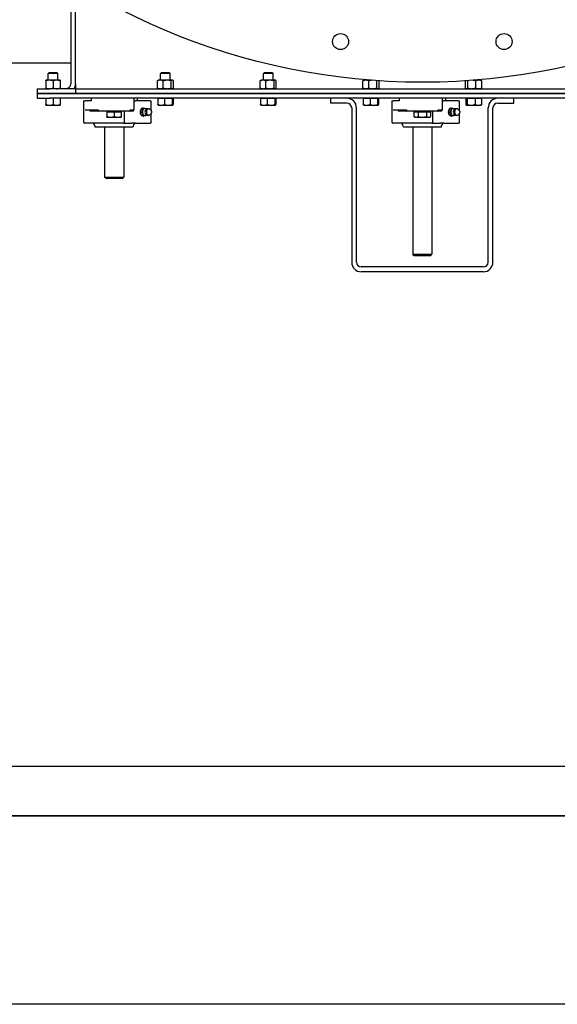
# Model space of a CAD drawing. Header units: inches. Extents: x 24 to 1128, y -58 to 748.
# Tile 605 of 656: x 525 to 546, y 563 to 602. Entities that reach past the tile are written whole.
import ezdxf

# ---------------------------------------------------------------- set-up
doc = ezdxf.new("R2010")
doc.units = ezdxf.units.IN
doc.header["$LTSCALE"] = 32
doc.header["$MEASUREMENT"] = 0
doc.layers.add('Visible (ANSI)', color=7, linetype='Continuous', lineweight=30)

msp = doc.modelspace()

# ---------------------------------------------------------------- linework, layer by layer
at = {"layer": 'Visible (ANSI)'}
for p, q in [((526.65563, 603.25389), (526.65563, 599.25228)), ((526.84313, 599.25228), (526.84313, 603.13734)), ((515.34313, 600.06478), (526.65563, 600.06478)), ((525.81897, 599.68978), (525.78063, 599.65262)), ((526.15563, 599.65262), (525.78063, 599.65262)), ((525.78063, 599.39378), (525.78063, 599.65262)), ((525.81897, 599.68978), (526.11729, 599.68978)), ((526.11729, 599.68978), (526.15563, 599.65262)), ((526.15563, 599.39378), (526.15563, 599.65262)), ((530.19397, 599.68978), (530.15563, 599.65261)), ((530.53063, 599.65261), (530.15563, 599.65261)), ((530.15563, 599.39378), (530.15563, 599.65261)), ((530.19397, 599.68978), (530.49229, 599.68978)), ((530.49229, 599.68978), (530.53063, 599.65261)), ((530.53063, 599.39378), (530.53063, 599.65261)), ((534.19397, 599.68978), (534.15563, 599.65261)), ((534.53063, 599.65261), (534.15563, 599.65261)), ((534.15563, 599.39378), (534.15563, 599.65261)), ((534.19397, 599.68978), (534.49229, 599.68978)), ((534.49229, 599.68978), (534.53063, 599.65261)), ((534.53063, 599.39378), (534.53063, 599.65261)), ((525.82738, 599.39378), (525.68663, 599.39378)), ((525.68663, 599.36864), (525.68663, 599.08992)), ((526.10888, 599.39378), (525.82738, 599.39378)), ((525.96813, 599.36864), (525.96813, 599.08992)), ((526.24963, 599.39378), (526.10888, 599.39378)), ((526.24963, 599.36864), (526.24963, 599.08992)), ((526.84313, 599.25228), (526.84313, 599.06478)), ((530.02803, 599.08992), (530.02803, 599.36864)), ((530.06163, 599.39378), (530.05059, 599.38741)), ((530.14136, 599.39378), (530.06163, 599.39378)), ((530.41224, 599.39378), (530.14136, 599.39378)), ((530.25468, 599.08992), (530.25468, 599.36864)), ((530.61401, 599.39378), (530.41224, 599.39378)), ((530.56979, 599.08992), (530.56979, 599.36864)), ((530.62463, 599.39378), (530.61401, 599.39378)), ((530.62463, 599.39378), (530.63567, 599.38741)), ((530.65824, 599.08992), (530.65824, 599.36864)), ((534.02803, 599.08992), (534.02803, 599.36864)), ((534.06163, 599.39378), (534.05059, 599.38741)), ((534.14136, 599.39378), (534.06163, 599.39378)), ((534.41224, 599.39378), (534.14136, 599.39378)), ((534.25468, 599.08992), (534.25468, 599.36864)), ((534.61401, 599.39378), (534.41224, 599.39378)), ((534.56979, 599.08992), (534.56979, 599.36864)), ((534.62463, 599.39378), (534.61401, 599.39378)), ((534.62463, 599.39378), (534.63567, 599.38741)), ((534.65824, 599.08992), (534.65824, 599.36864)), ((538.02803, 599.08992), (538.02803, 599.36864)), ((538.06163, 599.39378), (538.05059, 599.38741)), ((538.14136, 599.39378), (538.06163, 599.39378)), ((538.32763, 599.39378), (538.14136, 599.39378)), ((538.15563, 599.39378), (538.15563, 599.40786)), ((538.25468, 599.08992), (538.25468, 599.36864)), ((538.56979, 599.08992), (538.56979, 599.36864)), ((538.65824, 599.08992), (538.65824, 599.36864)), ((542.03019, 599.08992), (542.03019, 599.36864)), ((542.11056, 599.08992), (542.11056, 599.36864)), ((542.53979, 599.39378), (542.35864, 599.39378)), ((542.4235, 599.08992), (542.4235, 599.36864)), ((542.53063, 599.39378), (542.53063, 599.40786)), ((542.62463, 599.39378), (542.53979, 599.39378)), ((542.62463, 599.39378), (542.63365, 599.38857)), ((542.65608, 599.08992), (542.65608, 599.36864)), ((525.34313, 599.06478), (525.84313, 599.06478)), ((525.34313, 599.06478), (525.34313, 598.87728)), ((525.34313, 598.87728), (525.34313, 598.68978)), ((525.34313, 598.87728), (525.84313, 598.87728)), ((525.84313, 598.87728), (525.34313, 598.87728)), ((526.84313, 599.06478), (525.84313, 599.06478)), ((554.84313, 598.87728), (525.84313, 598.87728)), ((525.84313, 598.87728), (526.84313, 598.87728)), ((526.84313, 599.06478), (526.84313, 598.87728)), ((526.84313, 599.06478), (553.84313, 599.06478)), ((526.84313, 599.06478), (526.84313, 598.87728)), ((526.84313, 598.87728), (553.84313, 598.87728)), ((530.06163, 599.06478), (530.05059, 599.07115)), ((530.62463, 599.06478), (530.63567, 599.07115)), ((534.06163, 599.06478), (534.05059, 599.07115)), ((534.62463, 599.06478), (534.63567, 599.07115)), ((538.06163, 599.06478), (538.05059, 599.07115)), ((538.62463, 599.06478), (538.63567, 599.07115)), ((542.06163, 599.06478), (542.05261, 599.06999)), ((542.62463, 599.06478), (542.63365, 599.06999)), ((525.34313, 598.68978), (525.84313, 598.68978)), ((525.68713, 598.68978), (525.68713, 598.44688)), ((525.68713, 598.42178), (525.82763, 598.42178)), ((525.82763, 598.42178), (526.10863, 598.42178)), ((554.84313, 598.68978), (525.84313, 598.68978)), ((525.96813, 598.68978), (525.96813, 598.44688)), ((526.10863, 598.42178), (526.24913, 598.42178)), ((526.24913, 598.68978), (526.24913, 598.44688)), ((527.15563, 598.58978), (527.21403, 598.58978)), ((527.15563, 598.58978), (527.15563, 597.77103)), ((527.44791, 598.58978), (527.21403, 598.58978)), ((527.4457, 598.68978), (527.4457, 598.58978)), ((527.44791, 598.68978), (527.44791, 598.58978)), ((529.12524, 598.23978), (529.12524, 598.68978)), ((529.12634, 598.58978), (529.12634, 598.68978)), ((529.12634, 598.58978), (529.18214, 598.58978)), ((529.74783, 598.58978), (529.18214, 598.58978)), ((529.24057, 598.68978), (529.24057, 598.58978)), ((529.74783, 598.58978), (529.77712, 598.58978)), ((529.77712, 598.58978), (529.77712, 598.22387)), ((530.04604, 598.68978), (530.04604, 598.44687)), ((530.04604, 598.68978), (530.17681, 598.68978)), ((530.06213, 598.42178), (530.06043, 598.42276)), ((530.06213, 598.68978), (530.06213, 598.68978)), ((530.06213, 598.42178), (530.17681, 598.42178)), ((530.17681, 598.68978), (530.30757, 598.68978)), ((530.17681, 598.42178), (530.45611, 598.42178)), ((530.30757, 598.68978), (530.30757, 598.44687)), ((530.30757, 598.68978), (530.45611, 598.68978)), ((530.45611, 598.68978), (530.60466, 598.68978)), ((530.45611, 598.42178), (530.62244, 598.42178)), ((530.60466, 598.68978), (530.62244, 598.68978)), ((530.60466, 598.68978), (530.60466, 598.44687)), ((530.62244, 598.68978), (530.64022, 598.68978)), ((530.62244, 598.42178), (530.62413, 598.42178)), ((530.62413, 598.68978), (530.62413, 598.68978)), ((530.62413, 598.42178), (530.62584, 598.42276)), ((530.64022, 598.68978), (530.64022, 598.44687)), ((534.04604, 598.68978), (534.04604, 598.44687)), ((534.04604, 598.68978), (534.17681, 598.68978)), ((534.06213, 598.42178), (534.06043, 598.42276)), ((534.06213, 598.68978), (534.06213, 598.68978)), ((534.06213, 598.42178), (534.17681, 598.42178)), ((534.17681, 598.68978), (534.30757, 598.68978)), ((534.17681, 598.42178), (534.45611, 598.42178)), ((534.30757, 598.68978), (534.30757, 598.44687)), ((534.30757, 598.68978), (534.45611, 598.68978)), ((534.45611, 598.68978), (534.60466, 598.68978)), ((534.45611, 598.42178), (534.62244, 598.42178)), ((534.60466, 598.68978), (534.62244, 598.68978)), ((534.60466, 598.68978), (534.60466, 598.44687)), ((534.62244, 598.68978), (534.64022, 598.68978)), ((534.62244, 598.42178), (534.62413, 598.42178)), ((534.62413, 598.68978), (534.62413, 598.68978)), ((534.62413, 598.42178), (534.62584, 598.42276)), ((534.64022, 598.68978), (534.64022, 598.44687)), ((536.78063, 598.50228), (536.78063, 598.68978)), ((537.40563, 598.50228), (536.78063, 598.50228)), ((538.04604, 598.68978), (538.04604, 598.44687)), ((538.04604, 598.68978), (538.17681, 598.68978)), ((538.06213, 598.42178), (538.06043, 598.42276)), ((538.06213, 598.68978), (538.06213, 598.68978)), ((538.06213, 598.42178), (538.17681, 598.42178)), ((538.17681, 598.68978), (538.30757, 598.68978)), ((538.17681, 598.42178), (538.45611, 598.42178)), ((538.30757, 598.68978), (538.30757, 598.44687)), ((538.30757, 598.68978), (538.45611, 598.68978)), ((538.45611, 598.68978), (538.60466, 598.68978)), ((538.45611, 598.42178), (538.62244, 598.42178)), ((538.60466, 598.68978), (538.62244, 598.68978)), ((538.60466, 598.68978), (538.60466, 598.44687)), ((538.62244, 598.68978), (538.64022, 598.68978)), ((538.62244, 598.42178), (538.62413, 598.42178)), ((538.62413, 598.68978), (538.62413, 598.68978)), ((538.62413, 598.42178), (538.62584, 598.42276)), ((538.64022, 598.68978), (538.64022, 598.44687)), ((539.15563, 598.58978), (539.21403, 598.58978)), ((539.15563, 598.58978), (539.15563, 597.77103)), ((539.44791, 598.58978), (539.21403, 598.58978)), ((539.4457, 598.68978), (539.4457, 598.58978)), ((539.44791, 598.68978), (539.44791, 598.58978)), ((541.12524, 598.23978), (541.12524, 598.68978)), ((541.12634, 598.58978), (541.12634, 598.68978)), ((541.12634, 598.58978), (541.18214, 598.58978)), ((541.74783, 598.58978), (541.18214, 598.58978)), ((541.24057, 598.68978), (541.24057, 598.58978)), ((541.74783, 598.58978), (541.77712, 598.58978)), ((541.77712, 598.58978), (541.77712, 598.22387)), ((542.03988, 598.68978), (542.06572, 598.68978)), ((542.03988, 598.68978), (542.03988, 598.44687)), ((542.06213, 598.42178), (542.0585, 598.42387)), ((542.06213, 598.68978), (542.06213, 598.68978)), ((542.06213, 598.42178), (542.06572, 598.42178)), ((542.06572, 598.68978), (542.09156, 598.68978)), ((542.06572, 598.42178), (542.24318, 598.42178)), ((542.09156, 598.68978), (542.09156, 598.44687)), ((542.09156, 598.68978), (542.24318, 598.68978)), ((542.24318, 598.68978), (542.39481, 598.68978)), ((542.24318, 598.42178), (542.5206, 598.42178)), ((542.39481, 598.68978), (542.39481, 598.44687)), ((542.39481, 598.68978), (542.5206, 598.68978)), ((542.5206, 598.68978), (542.64638, 598.68978)), ((542.5206, 598.42178), (542.62413, 598.42178)), ((542.62413, 598.68978), (542.62413, 598.68978)), ((542.62413, 598.42178), (542.62777, 598.42387)), ((542.64638, 598.68978), (542.64638, 598.44687)), ((543.28063, 598.50228), (543.90563, 598.50228)), ((543.90563, 598.50228), (543.90563, 598.68978)), ((527.21403, 598.23978), (527.72291, 598.23978)), ((527.39864, 598.23978), (527.39864, 598.18978)), ((527.72291, 598.18978), (527.39864, 598.18978)), ((527.72291, 598.23978), (527.72291, 598.18978)), ((527.72291, 598.18978), (527.73401, 598.18978)), ((528.95225, 598.18978), (527.73401, 598.18978)), ((528.06188, 598.16478), (528.34313, 598.16478)), ((528.06188, 598.16478), (528.06188, 597.98052)), ((528.09001, 598.16478), (528.09001, 598.18978)), ((528.34313, 598.16478), (528.62438, 598.16478)), ((528.34313, 598.16478), (528.34313, 597.98052)), ((528.59626, 598.16478), (528.59626, 598.18978)), ((528.62438, 598.16478), (528.62438, 597.98052)), ((528.75121, 597.77103), (528.75121, 598.18978)), ((528.95225, 598.18978), (528.96336, 598.18978)), ((528.96336, 598.18978), (528.96336, 598.23978)), ((528.96336, 598.23978), (529.12524, 598.23978)), ((529.09655, 598.18978), (528.96336, 598.18978)), ((529.09655, 598.18978), (529.09655, 598.23978)), ((529.36118, 598.1554), (529.42729, 598.1554)), ((529.41743, 598.2932), (529.48354, 598.2932)), ((529.41743, 598.01761), (529.48354, 598.01761)), ((529.76963, 598.23178), (529.73733, 598.26117)), ((529.76963, 598.07903), (529.73733, 598.04964)), ((529.77712, 598.08694), (529.77712, 597.72103)), ((537.59313, 598.31478), (537.59313, 592.31478)), ((537.78063, 592.31478), (537.78063, 598.31478)), ((539.21403, 598.23978), (539.72291, 598.23978)), ((539.39864, 598.23978), (539.39864, 598.18978)), ((539.72291, 598.18978), (539.39864, 598.18978)), ((539.72291, 598.23978), (539.72291, 598.18978)), ((539.72291, 598.18978), (539.73401, 598.18978)), ((540.95225, 598.18978), (539.73401, 598.18978)), ((540.01838, 598.16478), (540.18282, 598.16478)), ((540.01838, 598.16478), (540.01838, 597.98052)), ((540.09001, 598.16478), (540.09001, 598.18978)), ((540.18282, 598.16478), (540.50757, 598.16478)), ((540.18282, 598.16478), (540.18282, 597.98052)), ((540.50757, 598.16478), (540.66788, 598.16478)), ((540.50757, 598.16478), (540.50757, 597.98052)), ((540.59626, 598.16478), (540.59626, 598.18978)), ((540.66788, 598.16478), (540.66788, 597.98052)), ((540.75121, 597.77103), (540.75121, 598.18978)), ((540.95225, 598.18978), (540.96336, 598.18978)), ((540.96336, 598.18978), (540.96336, 598.23978)), ((540.96336, 598.23978), (541.12524, 598.23978)), ((541.09655, 598.18978), (540.96336, 598.18978)), ((541.09655, 598.18978), (541.09655, 598.23978)), ((541.36118, 598.1554), (541.42729, 598.1554)), ((541.41743, 598.2932), (541.48354, 598.2932)), ((541.41743, 598.01761), (541.48354, 598.01761)), ((541.76963, 598.23178), (541.73733, 598.26117)), ((541.76963, 598.07903), (541.73733, 598.04964)), ((541.77712, 598.08694), (541.77712, 597.72103)), ((542.90563, 592.31478), (542.90563, 598.31478)), ((543.09313, 592.31478), (543.09313, 598.31478)), ((528.71204, 597.72103), (527.20563, 597.72103)), ((528.06188, 597.9554), (528.20251, 597.9554)), ((528.20251, 597.9554), (528.48376, 597.9554)), ((528.48376, 597.9554), (528.62438, 597.9554)), ((528.71204, 597.72103), (529.04072, 597.72103)), ((529.18214, 597.72103), (529.04072, 597.72103)), ((529.18214, 597.72103), (529.74783, 597.72103)), ((529.77712, 597.72103), (529.74783, 597.72103)), ((540.71204, 597.72103), (539.20563, 597.72103)), ((540.06188, 597.9554), (540.01973, 597.97974)), ((540.06188, 597.9554), (540.1006, 597.9554)), ((540.1006, 597.9554), (540.34519, 597.9554)), ((540.34519, 597.9554), (540.58773, 597.9554)), ((540.58773, 597.9554), (540.62438, 597.9554)), ((540.62438, 597.9554), (540.66653, 597.97974)), ((540.71204, 597.72103), (541.04072, 597.72103)), ((541.18214, 597.72103), (541.04072, 597.72103)), ((541.18214, 597.72103), (541.74783, 597.72103)), ((541.77712, 597.72103), (541.74783, 597.72103)), ((529.07738, 597.56478), (527.60888, 597.56478)), ((527.96813, 597.56478), (527.96813, 595.62728)), ((528.71813, 597.56478), (528.71813, 595.62728)), ((541.07738, 597.56478), (539.60888, 597.56478)), ((539.96813, 597.56478), (539.96813, 592.62728)), ((540.71813, 597.56478), (540.71813, 592.62728)), ((527.96813, 595.62728), (528.71813, 595.62728)), ((528.03063, 595.56478), (527.96813, 595.62728)), ((528.65563, 595.56478), (528.03063, 595.56478)), ((528.65563, 595.56478), (528.71813, 595.62728)), ((539.96813, 592.62728), (540.71813, 592.62728)), ((540.03063, 592.56478), (539.96813, 592.62728)), ((540.65563, 592.56478), (540.03063, 592.56478)), ((540.65563, 592.56478), (540.71813, 592.62728)), ((542.71813, 592.12728), (537.96813, 592.12728)), ((542.71813, 591.93978), (537.96813, 591.93978)), ((566.34313, 572.68978), (514.34313, 572.68978)), ((507.34313, 570.76978), (573.34313, 570.76978)), ((512.44313, 570.78978), (568.24313, 570.78978)), ((567.34313, 563.43978), (513.34313, 563.43978))]:
    msp.add_line(p, q, dxfattribs=at)
for centre, radius in [((540.34313, 625.06478), 25.75), ((537.16156, 600.89831), 0.3125), ((543.52471, 600.89831), 0.3125)]:
    msp.add_circle(centre, radius, dxfattribs=at)
for centre, radius, start, end in [((526.46813, 599.25228), 0.1875, 270, 0), ((526.46813, 599.25228), 0.375, 330, 0), ((537.40563, 598.31478), 0.375, 0, 90), ((537.40563, 598.31478), 0.1875, 0, 90), ((543.28063, 598.31478), 0.375, 90, 180), ((543.28063, 598.31478), 0.1875, 90, 180), ((529.67252, 598.1554), 0.12795, 74.865514, 144.956464), ((529.67252, 598.1554), 0.12795, 215.043536, 285.134486), ((541.67252, 598.1554), 0.12795, 74.865514, 144.956464), ((541.67252, 598.1554), 0.12795, 215.043536, 285.134486), ((527.20563, 597.77103), 0.05, 180, 270), ((527.42138, 597.56478), 0.1875, 0, 56.44269), ((529.26488, 597.56478), 0.1875, 123.55731, 180), ((539.20563, 597.77103), 0.05, 180, 270), ((539.42138, 597.56478), 0.1875, 0, 56.44269), ((541.26488, 597.56478), 0.1875, 123.55731, 180), ((537.96813, 592.31478), 0.375, 180, 270), ((537.96813, 592.31478), 0.1875, 180, 270), ((542.71813, 592.31478), 0.375, 270, 0), ((542.71813, 592.31478), 0.1875, 270, 0)]:
    msp.add_arc(centre, radius, start, end, dxfattribs=at)
for centre, major_axis, start_param, end_param in [((529.46498, 598.1554), (0, 0.15625), 5.79224464, 9.91571863), ((529.44289, 598.1554), (0, 0.125), 0.50126686, 2.6403258), ((529.5485, 598.1554), (0, 0.1378), 1.04719755, 2.0943951), ((529.5485, 598.1554), (0, 0.1378), 0, 1.04719755), ((529.5485, 598.1554), (0, -0.1378), 5.23598776, 6.28318531), ((529.62014, 598.1554), (0, 0.10433), 0.78949219, 2.35210046), ((529.5485, 598.1554), (0, 0.1378), 5.64637727, 6.28318531), ((529.5485, 598.1554), (0, -0.1378), 0, 0.63680804), ((529.68922, 598.1554), (0, -0.12575), 2.5699821, 6.85479586), ((541.46498, 598.1554), (0, 0.15625), 5.79224464, 9.91571863), ((541.44289, 598.1554), (0, 0.125), 0.50126686, 2.6403258), ((541.5485, 598.1554), (0, 0.1378), 1.04719755, 2.0943951), ((541.5485, 598.1554), (0, 0.1378), 0, 1.04719755), ((541.5485, 598.1554), (0, -0.1378), 5.23598776, 6.28318531), ((541.62014, 598.1554), (0, 0.10433), 0.78949219, 2.35210046), ((541.5485, 598.1554), (0, 0.1378), 5.64637727, 6.28318531), ((541.5485, 598.1554), (0, -0.1378), 0, 0.63680804), ((541.68922, 598.1554), (0, -0.12575), 2.5699821, 6.85479586)]:
    msp.add_ellipse(centre, major_axis=major_axis, ratio=0.70710678, start_param=start_param, end_param=end_param, dxfattribs=at)
for points, weights in [([(525.68663, 599.36864), (525.68663, 599.39378), (525.68663, 599.39378)], [1, 1.0379548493, 1]), ([(525.82738, 599.39378), (525.76206, 599.39378), (525.68663, 599.36864)], [1, 1.0379548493, 1]), ([(525.96813, 599.36864), (525.89271, 599.39378), (525.82738, 599.39378)], [1, 1.0379548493, 1]), ([(526.10888, 599.39378), (526.04356, 599.39378), (525.96813, 599.36864)], [1, 1.0379548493, 1]), ([(526.24963, 599.36864), (526.17421, 599.39378), (526.10888, 599.39378)], [1, 1.0379548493, 1]), ([(526.24963, 599.39378), (526.24963, 599.39378), (526.24963, 599.36864)], [1, 1.0379548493, 1]), ([(530.14136, 599.39378), (530.08876, 599.39378), (530.02803, 599.36864)], [1, 1.0379548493, 1]), ([(530.02803, 599.36864), (530.03991, 599.38124), (530.05059, 599.38741)], [1, 1.01866543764, 1.01897229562]), ([(530.25468, 599.36864), (530.19395, 599.39378), (530.14136, 599.39378)], [1, 1.0379548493, 1]), ([(530.41224, 599.39378), (530.33912, 599.39378), (530.25468, 599.36864)], [1, 1.0379548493, 1]), ([(530.56979, 599.36864), (530.48536, 599.39378), (530.41224, 599.39378)], [1, 1.0379548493, 1]), ([(530.61401, 599.39378), (530.59349, 599.39378), (530.56979, 599.36864)], [1, 1.0379548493, 1]), ([(530.65824, 599.36864), (530.63454, 599.39378), (530.61401, 599.39378)], [1, 1.0379548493, 1]), ([(534.14136, 599.39378), (534.08876, 599.39378), (534.02803, 599.36864)], [1, 1.0379548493, 1]), ([(534.02803, 599.36864), (534.03991, 599.38124), (534.05059, 599.38741)], [1, 1.01866543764, 1.01897229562]), ([(534.25468, 599.36864), (534.19395, 599.39378), (534.14136, 599.39378)], [1, 1.0379548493, 1]), ([(534.41224, 599.39378), (534.33912, 599.39378), (534.25468, 599.36864)], [1, 1.0379548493, 1]), ([(534.56979, 599.36864), (534.48536, 599.39378), (534.41224, 599.39378)], [1, 1.0379548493, 1]), ([(534.61401, 599.39378), (534.59349, 599.39378), (534.56979, 599.36864)], [1, 1.0379548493, 1]), ([(534.65824, 599.36864), (534.63454, 599.39378), (534.61401, 599.39378)], [1, 1.0379548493, 1]), ([(538.14136, 599.39378), (538.08876, 599.39378), (538.02803, 599.36864)], [1, 1.0379548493, 1]), ([(538.02803, 599.36864), (538.03991, 599.38124), (538.05059, 599.38741)], [1, 1.01866543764, 1.01897229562]), ([(538.25468, 599.36864), (538.19395, 599.39378), (538.14136, 599.39378)], [1, 1.0379548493, 1]), ([(538.3623, 599.39108), (538.31191, 599.38568), (538.25468, 599.36864)], [1.01679285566, 1.02541617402, 1]), ([(538.56979, 599.36864), (538.55118, 599.37418), (538.53355, 599.37844)], [1, 1.00812225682, 1.01276822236]), ([(538.57661, 599.37545), (538.57326, 599.37233), (538.56979, 599.36864)], [1.00925452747, 1.0053937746, 1]), ([(538.65824, 599.36864), (538.65756, 599.36936), (538.65689, 599.37005)], [1, 1.00104529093, 1.00203300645]), ([(542.03154, 599.37019), (542.03087, 599.36943), (542.03019, 599.36864)], [1.00223419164, 1.00115206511, 1]), ([(542.11056, 599.36864), (542.10757, 599.37213), (542.10468, 599.3751)], [1, 1.0050992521, 1.0088283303]), ([(542.14407, 599.37784), (542.12773, 599.37379), (542.11056, 599.36864)], [1.01209314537, 1.00754738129, 1]), ([(542.4235, 599.36864), (542.36831, 599.38518), (542.31963, 599.39075)], [1, 1.0246593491, 1.01727623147]), ([(542.53979, 599.39378), (542.48582, 599.39378), (542.4235, 599.36864)], [1, 1.0379548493, 1]), ([(542.65608, 599.36864), (542.59376, 599.39378), (542.53979, 599.39378)], [1, 1.0379548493, 1]), ([(542.63365, 599.38857), (542.64424, 599.38246), (542.65608, 599.36864)], [1.01885219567, 1.02051902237, 1]), ([(525.68663, 599.08992), (525.76206, 599.06478), (525.82738, 599.06478)], [1, 1.0379548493, 1]), ([(525.68663, 599.06478), (525.68663, 599.06478), (525.68663, 599.08992)], [1, 1.0379548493, 1]), ([(525.82738, 599.06478), (525.89271, 599.06478), (525.96813, 599.08992)], [1, 1.0379548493, 1]), ([(525.96813, 599.08992), (526.04356, 599.06478), (526.10888, 599.06478)], [1, 1.0379548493, 1]), ([(526.10888, 599.06478), (526.17421, 599.06478), (526.24963, 599.08992)], [1, 1.0379548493, 1]), ([(526.24963, 599.08992), (526.24963, 599.06478), (526.24963, 599.06478)], [1, 1.0379548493, 1]), ([(530.02803, 599.08992), (530.08876, 599.06478), (530.14136, 599.06478)], [1, 1.0379548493, 1]), ([(530.05059, 599.07115), (530.03991, 599.07732), (530.02803, 599.08992)], [1.01897229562, 1.01866543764, 1]), ([(530.14136, 599.06478), (530.19395, 599.06478), (530.25468, 599.08992)], [1, 1.0379548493, 1]), ([(530.25468, 599.08992), (530.33912, 599.06478), (530.41224, 599.06478)], [1, 1.0379548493, 1]), ([(530.41224, 599.06478), (530.48536, 599.06478), (530.56979, 599.08992)], [1, 1.0379548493, 1]), ([(530.56979, 599.08992), (530.59349, 599.06478), (530.61401, 599.06478)], [1, 1.0379548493, 1]), ([(530.61401, 599.06478), (530.63454, 599.06478), (530.65824, 599.08992)], [1, 1.0379548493, 1]), ([(534.02803, 599.08992), (534.08876, 599.06478), (534.14136, 599.06478)], [1, 1.0379548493, 1]), ([(534.05059, 599.07115), (534.03991, 599.07732), (534.02803, 599.08992)], [1.01897229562, 1.01866543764, 1]), ([(534.14136, 599.06478), (534.19395, 599.06478), (534.25468, 599.08992)], [1, 1.0379548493, 1]), ([(534.25468, 599.08992), (534.33912, 599.06478), (534.41224, 599.06478)], [1, 1.0379548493, 1]), ([(534.41224, 599.06478), (534.48536, 599.06478), (534.56979, 599.08992)], [1, 1.0379548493, 1]), ([(534.56979, 599.08992), (534.59349, 599.06478), (534.61401, 599.06478)], [1, 1.0379548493, 1]), ([(534.61401, 599.06478), (534.63454, 599.06478), (534.65824, 599.08992)], [1, 1.0379548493, 1]), ([(538.02803, 599.08992), (538.08876, 599.06478), (538.14136, 599.06478)], [1, 1.0379548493, 1]), ([(538.05059, 599.07115), (538.03991, 599.07732), (538.02803, 599.08992)], [1.01897229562, 1.01866543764, 1]), ([(538.14136, 599.06478), (538.19395, 599.06478), (538.25468, 599.08992)], [1, 1.0379548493, 1]), ([(538.25468, 599.08992), (538.33912, 599.06478), (538.41224, 599.06478)], [1, 1.0379548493, 1]), ([(538.41224, 599.06478), (538.48536, 599.06478), (538.56979, 599.08992)], [1, 1.0379548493, 1]), ([(538.56979, 599.08992), (538.59349, 599.06478), (538.61401, 599.06478)], [1, 1.0379548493, 1]), ([(538.61401, 599.06478), (538.63454, 599.06478), (538.65824, 599.08992)], [1, 1.0379548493, 1]), ([(542.03019, 599.08992), (542.05172, 599.06478), (542.07037, 599.06478)], [1, 1.0379548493, 1]), ([(542.07037, 599.06478), (542.08902, 599.06478), (542.11056, 599.08992)], [1, 1.0379548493, 1]), ([(542.11056, 599.08992), (542.19441, 599.06478), (542.26703, 599.06478)], [1, 1.0379548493, 1]), ([(542.26703, 599.06478), (542.33965, 599.06478), (542.4235, 599.08992)], [1, 1.0379548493, 1]), ([(542.4235, 599.08992), (542.48582, 599.06478), (542.53979, 599.06478)], [1, 1.0379548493, 1]), ([(542.53979, 599.06478), (542.59376, 599.06478), (542.65608, 599.08992)], [1, 1.0379548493, 1]), ([(542.65608, 599.08992), (542.64424, 599.0761), (542.63365, 599.06999)], [1, 1.02051902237, 1.01885219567]), ([(525.68713, 598.44688), (525.76243, 598.42178), (525.82763, 598.42178)], [1, 1.0379548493, 1]), ([(525.68713, 598.42178), (525.68713, 598.42178), (525.68713, 598.44688)], [1, 1.0379548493, 1]), ([(525.82763, 598.42178), (525.89284, 598.42178), (525.96813, 598.44688)], [1, 1.0379548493, 1]), ([(525.96813, 598.44688), (526.04343, 598.42178), (526.10863, 598.42178)], [1, 1.0379548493, 1]), ([(526.10863, 598.42178), (526.17384, 598.42178), (526.24913, 598.44688)], [1, 1.0379548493, 1]), ([(526.24913, 598.44688), (526.24913, 598.42178), (526.24913, 598.42178)], [1, 1.0379548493, 1]), ([(530.06043, 598.42276), (530.05373, 598.42663), (530.04604, 598.44687)], [1.01210584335, 1.03039692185, 1]), ([(530.04604, 598.44687), (530.11612, 598.42178), (530.17681, 598.42178)], [1, 1.0379548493, 1]), ([(530.17681, 598.42178), (530.23749, 598.42178), (530.30757, 598.44687)], [1, 1.0379548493, 1]), ([(530.30757, 598.44687), (530.38717, 598.42178), (530.45611, 598.42178)], [1, 1.0379548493, 1]), ([(530.45611, 598.42178), (530.52505, 598.42178), (530.60466, 598.44687)], [1, 1.0379548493, 1]), ([(530.60466, 598.44687), (530.61419, 598.42178), (530.62244, 598.42178)], [1, 1.0379548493, 1]), ([(530.62244, 598.42178), (530.63069, 598.42178), (530.64022, 598.44687)], [1, 1.0379548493, 1]), ([(534.06043, 598.42276), (534.05373, 598.42663), (534.04604, 598.44687)], [1.01210584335, 1.03039692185, 1]), ([(534.04604, 598.44687), (534.11612, 598.42178), (534.17681, 598.42178)], [1, 1.0379548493, 1]), ([(534.17681, 598.42178), (534.23749, 598.42178), (534.30757, 598.44687)], [1, 1.0379548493, 1]), ([(534.30757, 598.44687), (534.38717, 598.42178), (534.45611, 598.42178)], [1, 1.0379548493, 1]), ([(534.45611, 598.42178), (534.52505, 598.42178), (534.60466, 598.44687)], [1, 1.0379548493, 1]), ([(534.60466, 598.44687), (534.61419, 598.42178), (534.62244, 598.42178)], [1, 1.0379548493, 1]), ([(534.62244, 598.42178), (534.63069, 598.42178), (534.64022, 598.44687)], [1, 1.0379548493, 1]), ([(538.06043, 598.42276), (538.05373, 598.42663), (538.04604, 598.44687)], [1.01210584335, 1.03039692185, 1]), ([(538.04604, 598.44687), (538.11612, 598.42178), (538.17681, 598.42178)], [1, 1.0379548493, 1]), ([(538.17681, 598.42178), (538.23749, 598.42178), (538.30757, 598.44687)], [1, 1.0379548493, 1]), ([(538.30757, 598.44687), (538.38717, 598.42178), (538.45611, 598.42178)], [1, 1.0379548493, 1]), ([(538.45611, 598.42178), (538.52505, 598.42178), (538.60466, 598.44687)], [1, 1.0379548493, 1]), ([(538.60466, 598.44687), (538.61419, 598.42178), (538.62244, 598.42178)], [1, 1.0379548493, 1]), ([(538.62244, 598.42178), (538.63069, 598.42178), (538.64022, 598.44687)], [1, 1.0379548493, 1]), ([(542.03988, 598.44687), (542.05373, 598.42178), (542.06572, 598.42178)], [1, 1.0379548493, 1]), ([(542.06572, 598.42178), (542.07771, 598.42178), (542.09156, 598.44687)], [1, 1.0379548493, 1]), ([(542.09156, 598.44687), (542.17281, 598.42178), (542.24318, 598.42178)], [1, 1.0379548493, 1]), ([(542.24318, 598.42178), (542.31355, 598.42178), (542.39481, 598.44687)], [1, 1.0379548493, 1]), ([(542.39481, 598.44687), (542.46222, 598.42178), (542.5206, 598.42178)], [1, 1.0379548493, 1]), ([(542.5206, 598.42178), (542.57898, 598.42178), (542.64638, 598.44687)], [1, 1.0379548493, 1]), ([(542.64638, 598.44687), (542.63647, 598.4289), (542.62777, 598.42387)], [1, 1.02689674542, 1.01567267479]), ([(529.3806, 598.2243), (529.36755, 598.19233), (529.36118, 598.1554)], [1, 1.0379548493, 1]), ([(529.36118, 598.1554), (529.36755, 598.11848), (529.3806, 598.08651)], [1, 1.0379548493, 1]), ([(529.41743, 598.2932), (529.39366, 598.25628), (529.3806, 598.2243)], [1, 1.0379548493, 1]), ([(529.3806, 598.08651), (529.39366, 598.05453), (529.41743, 598.01761)], [1, 1.0379548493, 1]), ([(529.42729, 598.1554), (529.45107, 598.19233), (529.46412, 598.2243)], [1, 1.0379548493, 1]), ([(529.46412, 598.08651), (529.45107, 598.11848), (529.42729, 598.1554)], [1, 1.0379548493, 1]), ([(529.46412, 598.2243), (529.47717, 598.25628), (529.48354, 598.2932)], [1, 1.0379548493, 1]), ([(529.48354, 598.01761), (529.47717, 598.05453), (529.46412, 598.08651)], [1, 1.0379548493, 1]), ([(529.48354, 598.2932), (529.52239, 598.2932), (529.5485, 598.2932)], [1, 1.0379548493, 1]), ([(529.5485, 598.01761), (529.52239, 598.01761), (529.48354, 598.01761)], [1, 1.0379548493, 1]), ([(529.5485, 598.2932), (529.57461, 598.2932), (529.59605, 598.2932)], [1, 1.0379548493, 1]), ([(529.59605, 598.01761), (529.57461, 598.01761), (529.5485, 598.01761)], [1, 1.0379548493, 1]), ([(529.59605, 598.2932), (529.60454, 598.28001), (529.61147, 598.26786)], [1, 1.0132325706, 1.01723833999]), ([(529.61147, 598.04295), (529.60454, 598.0308), (529.59605, 598.01761)], [1.01723833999, 1.0132325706, 1]), ([(541.3806, 598.2243), (541.36755, 598.19233), (541.36118, 598.1554)], [1, 1.0379548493, 1]), ([(541.36118, 598.1554), (541.36755, 598.11848), (541.3806, 598.08651)], [1, 1.0379548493, 1]), ([(541.41743, 598.2932), (541.39366, 598.25628), (541.3806, 598.2243)], [1, 1.0379548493, 1]), ([(541.3806, 598.08651), (541.39366, 598.05453), (541.41743, 598.01761)], [1, 1.0379548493, 1]), ([(541.42729, 598.1554), (541.45107, 598.19233), (541.46412, 598.2243)], [1, 1.0379548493, 1]), ([(541.46412, 598.08651), (541.45107, 598.11848), (541.42729, 598.1554)], [1, 1.0379548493, 1]), ([(541.46412, 598.2243), (541.47717, 598.25628), (541.48354, 598.2932)], [1, 1.0379548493, 1]), ([(541.48354, 598.01761), (541.47717, 598.05453), (541.46412, 598.08651)], [1, 1.0379548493, 1]), ([(541.48354, 598.2932), (541.52239, 598.2932), (541.5485, 598.2932)], [1, 1.0379548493, 1]), ([(541.5485, 598.01761), (541.52239, 598.01761), (541.48354, 598.01761)], [1, 1.0379548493, 1]), ([(541.5485, 598.2932), (541.57461, 598.2932), (541.59605, 598.2932)], [1, 1.0379548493, 1]), ([(541.59605, 598.01761), (541.57461, 598.01761), (541.5485, 598.01761)], [1, 1.0379548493, 1]), ([(541.59605, 598.2932), (541.60454, 598.28001), (541.61147, 598.26786)], [1, 1.0132325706, 1.01723833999]), ([(541.61147, 598.04295), (541.60454, 598.0308), (541.59605, 598.01761)], [1.01723833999, 1.0132325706, 1]), ([(528.06188, 597.98052), (528.13724, 597.9554), (528.20251, 597.9554)], [1, 1.0379548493, 1]), ([(528.06188, 597.9554), (528.06188, 597.9554), (528.06188, 597.98052)], [1, 1.0379548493, 1]), ([(528.20251, 597.9554), (528.26777, 597.9554), (528.34313, 597.98052)], [1, 1.0379548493, 1]), ([(528.34313, 597.98052), (528.41849, 597.9554), (528.48376, 597.9554)], [1, 1.0379548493, 1]), ([(528.48376, 597.9554), (528.54902, 597.9554), (528.62438, 597.98052)], [1, 1.0379548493, 1]), ([(528.62438, 597.98052), (528.62438, 597.9554), (528.62438, 597.9554)], [1, 1.0379548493, 1]), ([(540.01838, 597.98052), (540.06244, 597.9554), (540.1006, 597.9554)], [1, 1.0379548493, 1]), ([(540.01973, 597.97974), (540.01906, 597.98013), (540.01838, 597.98052)], [1.00113553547, 1.00057652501, 1]), ([(540.1006, 597.9554), (540.13876, 597.9554), (540.18282, 597.98052)], [1, 1.0379548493, 1]), ([(540.18282, 597.98052), (540.26984, 597.9554), (540.34519, 597.9554)], [1, 1.0379548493, 1]), ([(540.34519, 597.9554), (540.42055, 597.9554), (540.50757, 597.98052)], [1, 1.0379548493, 1]), ([(540.50757, 597.98052), (540.55053, 597.9554), (540.58773, 597.9554)], [1, 1.0379548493, 1]), ([(540.58773, 597.9554), (540.62493, 597.9554), (540.66788, 597.98052)], [1, 1.0379548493, 1])]:
    msp.add_rational_spline(points, weights, degree=2, dxfattribs=at)
for points, knots in [([(529.60742, 598.26556), (529.60723, 598.26567), (529.60707, 598.26577), (529.6063, 598.26627), (529.60601, 598.26651), (529.60601, 598.26651)], [1.455384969, 1.455384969, 1.455384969, 1.455384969, 1.47653819, 1.47653819, 1.566481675, 1.566481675, 1.566481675, 1.566481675]), ([(529.60601, 598.0443), (529.60601, 598.0443), (529.6063, 598.04454), (529.60707, 598.04504), (529.60723, 598.04514), (529.60742, 598.04525)], [3.669506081, 3.669506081, 3.669506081, 3.669506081, 3.759449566, 3.759449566, 3.780602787, 3.780602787, 3.780602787, 3.780602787]), ([(529.76963, 598.23178), (529.77563, 598.22632), (529.7809, 598.2196), (529.7897, 598.20417), (529.79319, 598.19542), (529.79798, 598.17685), (529.79928, 598.16704), (529.79956, 598.14735), (529.79854, 598.13748), (529.79427, 598.11865), (529.79102, 598.10968), (529.78254, 598.09358), (529.77731, 598.08643), (529.77074, 598.08005), (529.77019, 598.07953), (529.76963, 598.07903)], [1.6188081, 1.6188081, 1.6188081, 1.6188081, 1.93911213, 1.93911213, 2.26780621, 2.26780621, 2.59799076, 2.59799076, 2.92809932, 2.92809932, 3.25829127, 3.25829127, 3.58739104, 3.58739104, 3.61717965, 3.61717965, 3.61717965, 3.61717965]), ([(541.60742, 598.26556), (541.60723, 598.26567), (541.60707, 598.26577), (541.6063, 598.26627), (541.60601, 598.26651), (541.60601, 598.26651)], [1.455384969, 1.455384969, 1.455384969, 1.455384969, 1.47653819, 1.47653819, 1.566481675, 1.566481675, 1.566481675, 1.566481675]), ([(541.60601, 598.0443), (541.60601, 598.0443), (541.6063, 598.04454), (541.60707, 598.04504), (541.60723, 598.04514), (541.60742, 598.04525)], [3.669506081, 3.669506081, 3.669506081, 3.669506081, 3.759449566, 3.759449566, 3.780602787, 3.780602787, 3.780602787, 3.780602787]), ([(541.76963, 598.23178), (541.77563, 598.22632), (541.7809, 598.2196), (541.7897, 598.20417), (541.79319, 598.19542), (541.79798, 598.17685), (541.79928, 598.16704), (541.79956, 598.14735), (541.79854, 598.13748), (541.79427, 598.11865), (541.79102, 598.10968), (541.78254, 598.09358), (541.77731, 598.08643), (541.77074, 598.08005), (541.77019, 598.07953), (541.76963, 598.07903)], [1.6188081, 1.6188081, 1.6188081, 1.6188081, 1.93911213, 1.93911213, 2.26780621, 2.26780621, 2.59799076, 2.59799076, 2.92809932, 2.92809932, 3.25829127, 3.25829127, 3.58739104, 3.58739104, 3.61717965, 3.61717965, 3.61717965, 3.61717965]), ([(528.71204, 597.72103), (528.71705, 597.72103), (528.72297, 597.72256), (528.73205, 597.72757), (528.73688, 597.7318), (528.74356, 597.7407), (528.74667, 597.74682), (528.75015, 597.75805), (528.75121, 597.76506), (528.75121, 597.77103)], [-0.198415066, -0.198415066, -0.198415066, -0.198415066, -0.144401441, -0.144401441, -0.093393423, -0.093393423, -0.045517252, -0.045517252, 0, 0, 0, 0]), ([(540.71204, 597.72103), (540.71705, 597.72103), (540.72297, 597.72256), (540.73205, 597.72757), (540.73688, 597.7318), (540.74356, 597.7407), (540.74667, 597.74682), (540.75015, 597.75805), (540.75121, 597.76506), (540.75121, 597.77103)], [-0.198415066, -0.198415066, -0.198415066, -0.198415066, -0.144401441, -0.144401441, -0.093393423, -0.093393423, -0.045517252, -0.045517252, 0, 0, 0, 0])]:
    msp.add_open_spline(points, degree=3, knots=knots, dxfattribs=at)

doc.saveas('drawing.dxf')
